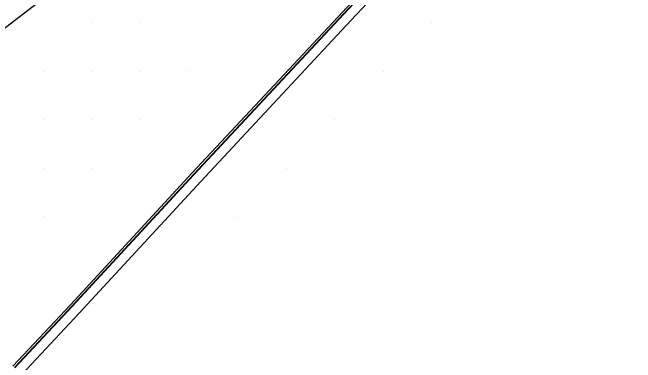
# Model space of a CAD drawing. Extents: x 1762120 to 1766775, y 709485 to 712965.
# Drawn here: x 1765928.8 to 1766057.2, y 709594.8 to 709666.9 of the extents above; entities that cross this region are included whole.
import ezdxf

# ---------------------------------------------------------------- set-up
doc = ezdxf.new("R2010")
doc.units = 0
doc.layers.add('Exist DTM QL2 LIDAR Elevation Point', color=7, linetype='Continuous')
doc.layers.add('PH Exist DTM Breakline', color=7, linetype='Continuous')

msp = doc.modelspace()

# ---------------------------------------------------------------- linework, layer by layer
at = {"layer": 'Exist DTM QL2 LIDAR Elevation Point'}
for p, q in [((1765945.24, 709664.79), (1765945.24, 709664.79)), ((1765955.24, 709664.79), (1765955.24, 709664.79)), ((1765965.24, 709664.79), (1765965.24, 709664.79)), ((1765975.24, 709664.79), (1765975.24, 709664.79)), ((1766015.24, 709664.79), (1766015.24, 709664.79)), ((1765935.23, 709654.79), (1765935.23, 709654.79)), ((1765945.24, 709654.79), (1765945.24, 709654.79)), ((1765955.24, 709654.79), (1765955.24, 709654.79)), ((1765965.24, 709654.79), (1765965.24, 709654.79)), ((1766005.24, 709654.79), (1766005.24, 709654.79)), ((1765935.23, 709644.79), (1765935.23, 709644.79)), ((1765945.24, 709644.79), (1765945.24, 709644.79)), ((1765955.24, 709644.79), (1765955.24, 709644.79)), ((1765995.24, 709644.79), (1765995.24, 709644.79)), ((1765935.23, 709634.78), (1765935.23, 709634.78)), ((1765945.24, 709634.78), (1765945.24, 709634.78)), ((1765985.24, 709634.78), (1765985.24, 709634.78)), ((1765935.23, 709624.78), (1765935.23, 709624.78)), ((1765975.24, 709624.78), (1765975.24, 709624.78))]:
    msp.add_line(p, q, dxfattribs=at)
at = {"layer": 'PH Exist DTM Breakline'}
for points in [[(1765882.55, 709628.41), (1765887.24, 709632.05), (1765895.32, 709638.45), (1765909.07, 709649.5), (1765922.07, 709659.74), (1765934, 709668.87), (1765943.61, 709676.72), (1765955, 709685.72), (1765966.36, 709694.52), (1765982.06, 709707.01), (1765993.18, 709715.98), (1766001.24, 709722.38), (1766005.24, 709725.81), (1766008.84, 709729.12), (1766016.73, 709736.83), (1766027.68, 709747.4), (1766035.06, 709754.27)], [(1766068.73, 709744.01), (1766045.72, 709719.31), (1766015.06, 709686.56), (1765995.77, 709665.9), (1765965.81, 709633.78), (1765940.78, 709606.7), (1765928.95, 709594.07)], [(1766069.04, 709743.72), (1766046.02, 709719.03), (1766015.37, 709686.28), (1765996.07, 709665.62), (1765966.12, 709633.5), (1765941.08, 709606.41), (1765929.25, 709593.78)], [(1766069.1, 709743.66), (1766046.08, 709718.97), (1766015.43, 709686.22), (1765996.13, 709665.56), (1765966.18, 709633.44), (1765941.14, 709606.36), (1765929.31, 709593.72)], [(1766070.55, 709742.29), (1766047.55, 709717.61), (1766016.89, 709684.85), (1765997.59, 709664.2), (1765967.65, 709632.08), (1765942.61, 709604.99), (1765930.77, 709592.35)]]:
    msp.add_lwpolyline(points, dxfattribs=at)

doc.saveas('drawing.dxf')
